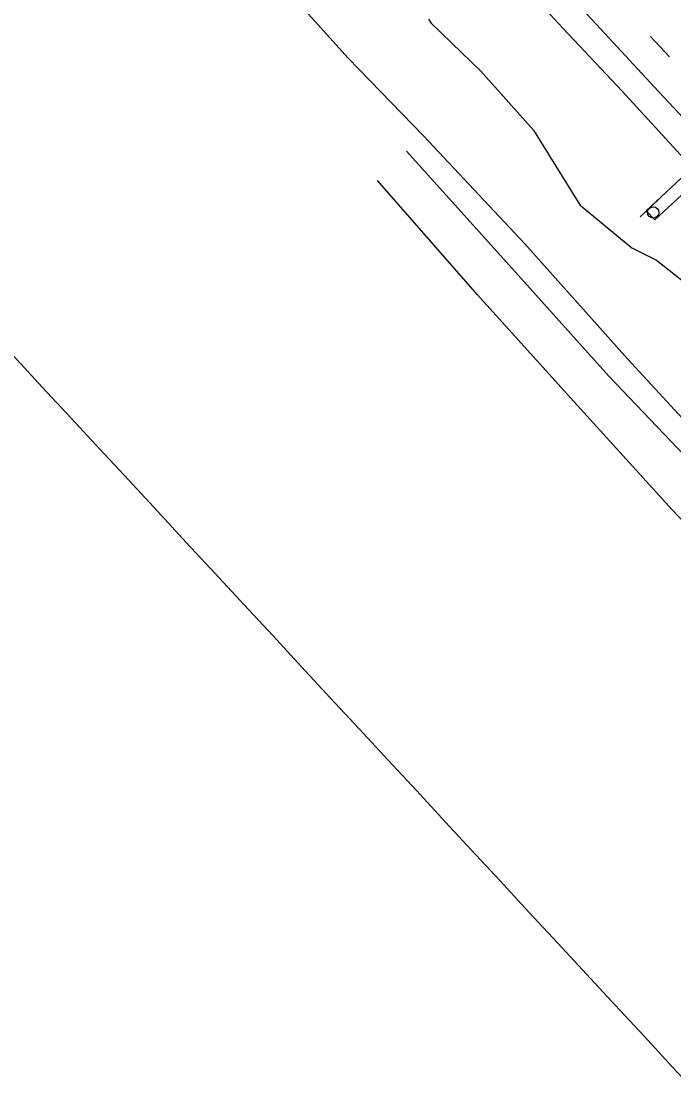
# Model space of a CAD drawing. Extents: x 2132221 to 2141942, y 535736 to 547298.
# Drawn here: x 2133131.4 to 2133362.3, y 545550.1 to 545931.4 of the extents above; entities that cross this region are included whole.
import ezdxf

# ---------------------------------------------------------------- set-up
doc = ezdxf.new("R2010")
doc.units = 0
for name, color, linetype in [('RD_EX_BldgApp', 7, 'Continuous'), ('RD_EX_Driveway', 7, 'Continuous'), ('RD_EX_Fence_Other', 7, 'Continuous'), ('RD_EX_Misc', 7, 'Continuous'), ('RD_EX_Road', 7, 'Continuous'), ('RD_EX_VEG', 7, 'Continuous'), ('TOPO_E_TLIML-Line', 7, 'Continuous')]:
    doc.layers.add(name, color=color, linetype=linetype)

msp = doc.modelspace()

# ---------------------------------------------------------------- linework, layer by layer
at = {"layer": 'RD_EX_BldgApp'}
msp.add_line((2133357, 545868.36), (2133350.42, 545862.22), dxfattribs=at)
msp.add_lwpolyline([(2133352.6, 545864.39), (2133384.24, 545893.91), (2133387.36, 545890.59), (2133355.66, 545861.19)], close=True, dxfattribs=at)
msp.add_circle((2133355.08, 545863.8), 2, dxfattribs=at)
at = {"layer": 'RD_EX_Driveway'}
for points in [[(2133411.69, 545728.02), (2133373.51, 545770.02), (2133339.32, 545805.79), (2133303.19, 545846.23), (2133267.77, 545885.47)], [(2133401.18, 545717.09), (2133361.83, 545758.52), (2133326.94, 545796.8), (2133292.91, 545834.66), (2133257.46, 545875.07)]]:
    msp.add_lwpolyline(points, dxfattribs=at)
at = {"layer": 'RD_EX_Fence_Other'}
msp.add_line((2133273.73, 545890.88), (2133247.11, 545918.42), dxfattribs=at)
for points in [[(2133247.11, 545918.42), (2133207.05, 545962.94), (2133172.12, 546000.85), (2133132.43, 546043.11), (2133100.73, 546076.88), (2133058.16, 546122.42), (2133020.44, 546165.96), (2132981.11, 546207.18)], [(2133418.97, 545733.63), (2133378.12, 545777.13), (2133345.98, 545811.91), (2133309.65, 545852.69), (2133273.73, 545890.88)]]:
    msp.add_lwpolyline(points, dxfattribs=at)
at = {"layer": 'RD_EX_Misc'}
msp.add_line((2133354.14, 545926.14), (2133360.85, 545918.89), dxfattribs=at)
msp.add_lwpolyline([(2133324.8, 545941.28), (2133335.01, 545930.29), (2133345.22, 545919.3), (2133355.43, 545908.31), (2133365.64, 545897.32)], dxfattribs=at)
at = {"layer": 'RD_EX_Road'}
msp.add_lwpolyline([(2133060.7, 546211.59), (2133081.86, 546188.53), (2133110.58, 546157.45), (2133137.72, 546128.55), (2133160.17, 546104.49), (2133189.3, 546073.03), (2133212, 546048.45), (2133227.39, 546032.09), (2133248.25, 546009.72), (2133273.4, 545982.39), (2133294.01, 545960.39), (2133323.23, 545928.93), (2133344.07, 545906.78), (2133381.66, 545865.78), (2133399.76, 545846.19), (2133424.5, 545819.6), (2133447.51, 545794.78), (2133474.07, 545766.76), (2133499.45, 545739.18), (2133524.24, 545712.68), (2133540.64, 545694.6), (2133562.66, 545671.2)], dxfattribs=at)
at = {"layer": 'RD_EX_VEG'}
msp.add_lwpolyline([(2133275.51, 545932.25), (2133276.42, 545930.83), (2133287.21, 545920.41), (2133293.97, 545913.88), (2133303.99, 545902.72), (2133312.75, 545892.96), (2133320.65, 545880.21), (2133328.56, 545867.47), (2133329.23, 545866.39), (2133340.8, 545856.84), (2133347.54, 545851.27), (2133356.24, 545846.85), (2133368.04, 545837.58)], dxfattribs=at)
at = {"layer": 'TOPO_E_TLIML-Line'}
msp.add_lwpolyline([(2133128.59, 545812.96), (2133138.78, 545801.96), (2133148.98, 545790.96), (2133159.18, 545779.96), (2133169.38, 545768.96), (2133179.57, 545757.96), (2133189.77, 545746.96), (2133199.97, 545735.96), (2133210.16, 545724.96), (2133220.36, 545713.95), (2133230.56, 545702.95), (2133240.75, 545691.95), (2133250.95, 545680.95), (2133261.15, 545669.95), (2133271.35, 545658.95), (2133281.54, 545647.95), (2133290.68, 545638.09), (2133300.88, 545627.09), (2133311.07, 545616.08), (2133321.26, 545605.08), (2133331.46, 545594.08), (2133341.65, 545583.07), (2133351.85, 545572.07), (2133362.04, 545561.07), (2133372.24, 545550.06)], dxfattribs=at)

doc.saveas('drawing.dxf')
